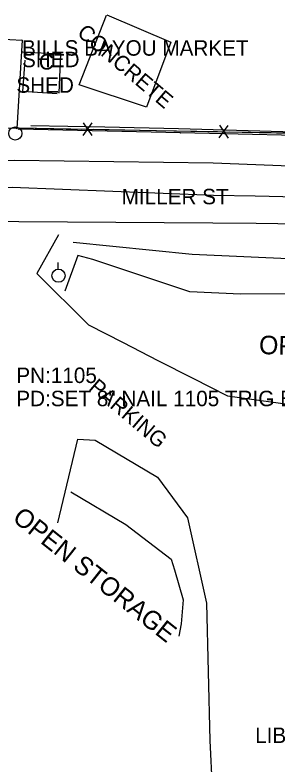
# Model space of a CAD drawing. Extents: x 1441650 to 1491889, y 345904 to 358319.
# Drawn here: x 1443564 to 1443649, y 355914.6 to 356157 of the extents above; entities that cross this region are included whole.
import ezdxf

# ---------------------------------------------------------------- set-up
doc = ezdxf.new("R2010")
doc.units = 0
for name, color, linetype in [('S_BUILDING', 7, 'Continuous'), ('S_BUILDING_ANNOT', 7, 'Continuous'), ('S_EDGE_PAVEMENT', 7, 'Continuous'), ('S_EDGE_PAVEMENT_ANNOT', 7, 'Continuous'), ('S_FENCE', 7, 'Continuous'), ('S_GRAVEL_ROAD', 7, 'Continuous'), ('S_MISC_BOUNDARY', 7, 'Continuous'), ('S_MISC_BOUNDARY_ANNOT', 7, 'Continuous'), ('S_MSC_PT_SYM', 7, 'Continuous'), ('S_PARKING', 7, 'Continuous'), ('S_PARKING_ANNOT', 7, 'Continuous'), ('S_PAVEMENT_CROWN', 7, 'Continuous'), ('S_SECONDARY_CTL_ANNOT', 7, 'Continuous'), ('S_STR_PT_SYM', 7, 'Continuous'), ('S_STREAM', 7, 'Continuous'), ('S_UTILITY_POLE', 7, 'Continuous')]:
    doc.layers.add(name, color=color, linetype=linetype)

msp = doc.modelspace()

# ---------------------------------------------------------------- linework, layer by layer
at = {"layer": 'S_BUILDING'}
for p, q in [((1443520.32, 356151.35), (1443566.29, 356148.84)), ((1443566.29, 356148.84), (1443564.65, 356120.26)), ((1443566.29, 356145.11), (1443578.76, 356144.46)), ((1443578.76, 356144.46), (1443578.22, 356131.83)), ((1443564.65, 356120.26), (1443498.01, 356122.28))]:
    msp.add_line(p, q, dxfattribs=at)
msp.add_lwpolyline([(1443577.59, 356131.46), (1443566.58, 356132.26), (1443567.33, 356142.43)], dxfattribs=at)
at = {"layer": 'S_EDGE_PAVEMENT'}
for points in [[(1443693.54, 356142.08), (1443679.39, 356149.03), (1443669.96, 356145.84), (1443663.83, 356137.42), (1443660.57, 356128.49), (1443654.33, 356119.05), (1443635.57, 356119.62), (1443616.81, 356120.19), (1443592.99, 356120.68), (1443569.18, 356121.16)], [(1443699.22, 356133.91), (1443688.99, 356116.39), (1443677.69, 356107.13), (1443652.84, 356108.1), (1443628, 356109.08), (1443611.97, 356109.28), (1443595.95, 356109.49), (1443579.93, 356109.69), (1443563.9, 356109.9), (1443548.93, 356109.76), (1443533.95, 356109.62), (1443518.97, 356109.48), (1443503.99, 356109.34), (1443480.84, 356109.65), (1443457.7, 356109.96)], [(1443764.33, 356081.82), (1443752.02, 356084.99), (1443739.71, 356088.17), (1443725.78, 356088.37), (1443711.86, 356088.57), (1443697.94, 356088.77), (1443684.02, 356088.98), (1443669.99, 356089.15), (1443655.95, 356089.32), (1443641.92, 356089.49), (1443627.89, 356089.66), (1443612.24, 356089.76), (1443596.6, 356089.86), (1443580.95, 356089.96), (1443565.3, 356090.06), (1443550.16, 356090.34), (1443535.01, 356090.63), (1443519.86, 356090.91), (1443504.71, 356091.19), (1443480.34, 356091.93), (1443455.97, 356092.66)]]:
    msp.add_lwpolyline(points, dxfattribs=at)
at = {"layer": 'S_FENCE'}
for p, q in [((1443617.44, 356118.85), (1443565.28, 356120.05)), ((1443585.99, 356118.04), (1443588.94, 356122.08)), ((1443586.07, 356122.13), (1443588.86, 356117.98)), ((1443629.99, 356117.21), (1443632.93, 356121.25)), ((1443630.06, 356121.31), (1443632.85, 356117.16)), ((1443665.32, 356117.74), (1443617.44, 356118.85))]:
    msp.add_line(p, q, dxfattribs=at)
for points in [[(1443565.47, 356120.47), (1443665.06, 356118.6), (1443667.69, 356125.66)], [(1443565.47, 356120.47), (1443585.46, 356120.1)], [(1443589.46, 356120.02), (1443609.46, 356119.65)], [(1443609.46, 356119.65), (1443629.46, 356119.27)], [(1443633.46, 356119.2), (1443653.45, 356118.82)]]:
    msp.add_lwpolyline(points, dxfattribs=at)
at = {"layer": 'S_GRAVEL_ROAD'}
msp.add_lwpolyline([(1443578.08, 356085.84), (1443571.05, 356073.38), (1443587.74, 356056.77), (1443598.97, 356051.01), (1443610.21, 356045.25), (1443621.44, 356039.49), (1443632.67, 356033.73), (1443649.75, 356031.36), (1443666.83, 356028.99), (1443683.91, 356026.63), (1443700.99, 356024.26), (1443716.25, 356022.82), (1443731.52, 356021.38), (1443746.78, 356019.93), (1443762.04, 356018.49), (1443782.61, 356018.58), (1443785.45, 356017.75), (1443799.38, 356025.93), (1443809.1, 356044.32)], dxfattribs=at)
at = {"layer": 'S_MISC_BOUNDARY'}
msp.add_lwpolyline([(1443799.85, 356027.75), (1443748.01, 356068.05), (1443706.96, 356067.06), (1443636.91, 356066.63), (1443620.5, 356067.44), (1443589.14, 356077.85), (1443584.34, 356079.16), (1443580.08, 356067.59)], dxfattribs=at)
at = {"layer": 'S_MSC_PT_SYM'}
for points in [[(1443565.28, 356120.05), (1443565.28, 356120.1), (1443565.28, 356120.05), (1443565.23, 356120.05), (1443565.28, 356120.05), (1443565.28, 356120), (1443565.28, 356120.05), (1443565.33, 356120.05)], [(1443617.44, 356118.85), (1443617.44, 356118.9), (1443617.44, 356118.85), (1443617.39, 356118.85), (1443617.44, 356118.85), (1443617.44, 356118.8), (1443617.44, 356118.85), (1443617.49, 356118.85)]]:
    msp.add_lwpolyline(points, dxfattribs=at)
at = {"layer": 'S_PARKING'}
for points in [[(1443593.67, 356157.01), (1443614.41, 356148.2), (1443606.55, 356127.15), (1443584.74, 356134.35), (1443593.62, 356156.99)], [(1443577.86, 355992.63), (1443584.31, 356019.75), (1443589.94, 356019.47), (1443610, 356007.43), (1443619.74, 355994.3), (1443625.87, 355966.71), (1443626.99, 355922.3), (1443628.47, 355891.14)]]:
    msp.add_lwpolyline(points, dxfattribs=at)
at = {"layer": 'S_PAVEMENT_CROWN'}
msp.add_lwpolyline([(1443739.41, 356099.39), (1443725.08, 356098.93), (1443710.75, 356098.48), (1443696.42, 356098.03), (1443682.1, 356097.58), (1443668.6, 356097.84), (1443655.1, 356098.1), (1443641.61, 356098.36), (1443628.11, 356098.63), (1443611.86, 356099.26), (1443595.61, 356099.9), (1443579.36, 356100.54), (1443563.11, 356101.18), (1443548.58, 356101.06), (1443534.05, 356100.94), (1443519.52, 356100.82), (1443504.98, 356100.7), (1443481.56, 356101.18), (1443458.13, 356101.66)], dxfattribs=at)
at = {"layer": 'S_STR_PT_SYM'}
for points in [[(1443566.29, 356148.84), (1443566.29, 356148.89), (1443566.29, 356148.84), (1443566.24, 356148.84), (1443566.29, 356148.84), (1443566.29, 356148.79), (1443566.29, 356148.84), (1443566.34, 356148.84)], [(1443566.29, 356145.11), (1443566.29, 356145.16), (1443566.29, 356145.11), (1443566.24, 356145.11), (1443566.29, 356145.11), (1443566.29, 356145.06), (1443566.29, 356145.11), (1443566.34, 356145.11)], [(1443578.76, 356144.46), (1443578.76, 356144.51), (1443578.76, 356144.46), (1443578.71, 356144.46), (1443578.76, 356144.46), (1443578.76, 356144.41), (1443578.76, 356144.46), (1443578.81, 356144.46)], [(1443578.22, 356131.83), (1443578.22, 356131.88), (1443578.22, 356131.83), (1443578.17, 356131.83), (1443578.22, 356131.83), (1443578.22, 356131.78), (1443578.22, 356131.83), (1443578.27, 356131.83)], [(1443564.65, 356120.26), (1443564.65, 356120.31), (1443564.65, 356120.26), (1443564.6, 356120.26), (1443564.65, 356120.26), (1443564.65, 356120.21), (1443564.65, 356120.26), (1443564.7, 356120.26)]]:
    msp.add_lwpolyline(points, dxfattribs=at)
at = {"layer": 'S_STREAM'}
for points in [[(1443730.58, 356077.44), (1443722.38, 356078.02), (1443699.77, 356079.2), (1443671.32, 356077.29), (1443621.3, 356079.47), (1443582.83, 356083.34)], [(1443582.09, 356002.73), (1443599.79, 355992.17), (1443614.42, 355980.9), (1443615.51, 355977.43), (1443618.32, 355967.82), (1443617.68, 355959.97), (1443616.99, 355955.99)]]:
    msp.add_lwpolyline(points, dxfattribs=at)
at = {"layer": 'S_UTILITY_POLE'}
msp.add_line((1443577.94, 356074.78), (1443577.94, 356076.89), dxfattribs=at)
for centre in [(1443564.11, 356118.68), (1443578.06, 356072.64)]:
    msp.add_circle(centre, 2.13, dxfattribs=at)

# ---------------------------------------------------------------- texts
at = {"layer": 'S_BUILDING_ANNOT'}
for s, height, p in [('BILLS BAYOU MARKET', 5, (1443566.29, 356143.84)), ('SHED', 5, (1443566.29, 356140.11)), ('C', 5, (1443571.73, 356139.34)), ('SHED', 5, (1443564.46, 356131.84)), ('LIBERTY VALLEY AUTO SALES', 5.0003, (1443641.59, 355921.45))]:
    msp.add_text(s, height=height, dxfattribs=at).set_placement(p)
at = {"layer": 'S_EDGE_PAVEMENT_ANNOT'}
msp.add_text('MILLER ST', height=5, dxfattribs=at).set_placement((1443598.48, 356095.75))
at = {"layer": 'S_MISC_BOUNDARY_ANNOT'}
for rotation, p in [(358.626, (1443642.8, 356047.29)), (321.497, (1443562.84, 355993.59))]:
    msp.add_text('OPEN STORAGE', height=6.0004, rotation=rotation, dxfattribs=at).set_placement(p)
at = {"layer": 'S_PARKING_ANNOT'}
for s, p in [('CONCRETE', (1443583.76, 356150.7)), ('PARKING', (1443587.55, 356035.95))]:
    msp.add_text(s, height=5, rotation=319.6773, dxfattribs=at).set_placement(p)
at = {"layer": 'S_SECONDARY_CTL_ANNOT'}
for s, p in [('PN:1105', (1443564.44, 356037.92)), ('PD:SET 8" NAIL 1105 TRIG ELEV', (1443564.44, 356030.42))]:
    msp.add_text(s, height=5, dxfattribs=at).set_placement(p)

doc.saveas('drawing.dxf')
